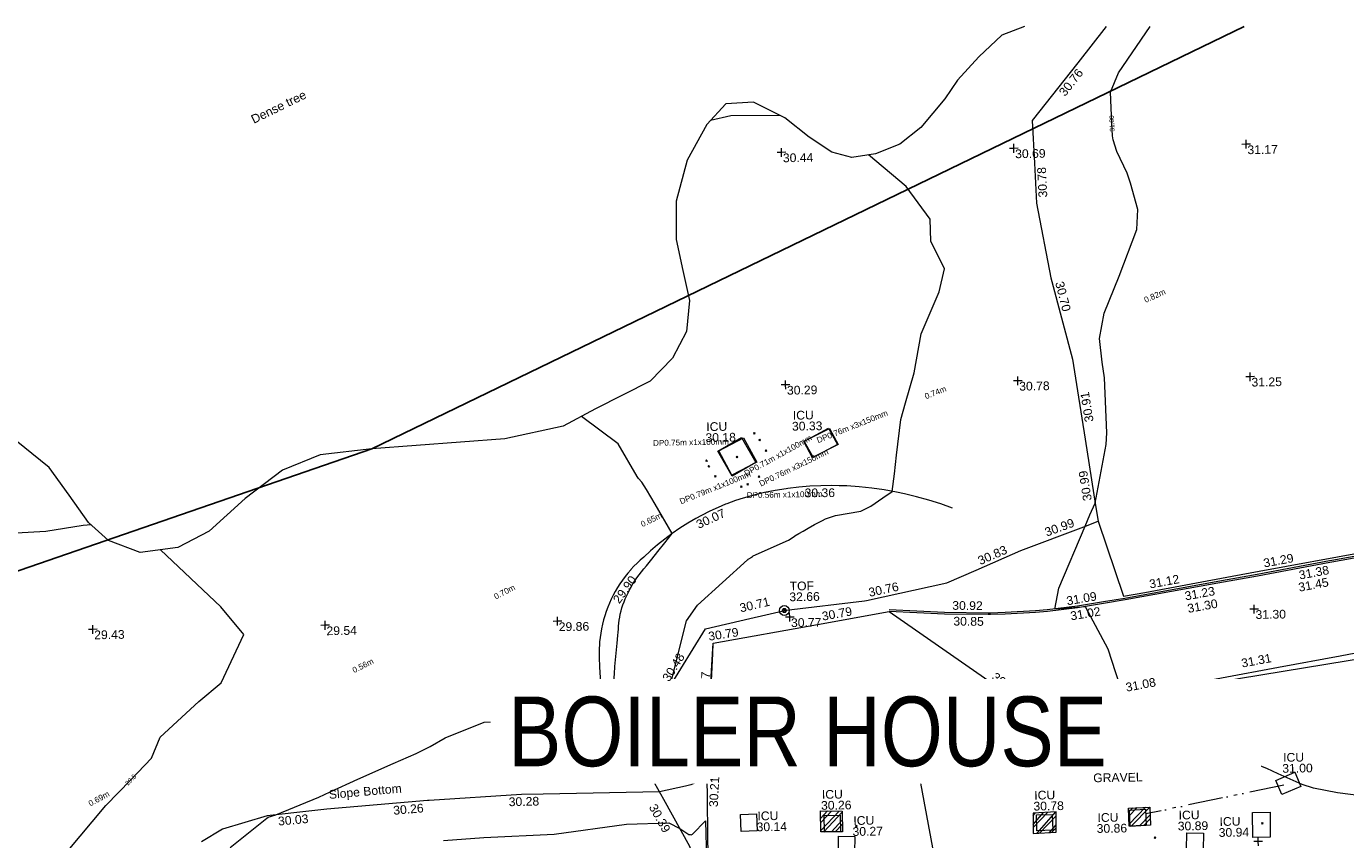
# Model space of a CAD drawing. Header units: millimetres. Extents: x -287732 to 520720, y -88450 to 287754.
# Tile 306 of 383: x 80720 to 137511, y 247032 to 282016. Entities that reach past the tile are written whole.
import ezdxf

# ---------------------------------------------------------------- set-up
doc = ezdxf.new("R2010")
doc.units = ezdxf.units.MM
for name, pattern in [('IMPORT-HIDDEN2 _3_', [4762.5, 3175, -1587.5]), ('IMPORT-UG_DRAINAGE_SURFACE_QLB4 _2_', [2700, 1500, -300.0000000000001, 0, -250, 150, -300.0000000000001, 0, -200]), ('IMPORT-UG_ELEC_LV_QLB2 _2_', [2700, 1500, -300.0000000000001, 0, -250, 150, -300.0000000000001, 0, -200]), ('IMPORT-UG_ELEC_QLB2 _2_', [2500, 1500, -300.0000000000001, 0, -50, 150, -300.0000000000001, 0, -200]), ('IMPORT-UG_ELEC_STREET LIGHTING_QLB2 _2_', [2700, 1500, -300.0000000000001, 0, -250, 150, -300.0000000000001, 0, -200]), ('IMPORT-UG_UNIDENTIFIED_QLA _2_', [2350, 1500, -300.0000000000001, 0, -50, 150, -300.0000000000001, 0, -50])]:
    doc.linetypes.add(name, pattern=pattern)
for name, color, linetype, lineweight, true_color in [('00__TOPO__TOP_OF_FENCE_SYMBOL', 7, 'Continuous', 9, 0x666666), ('00_UAV_CONCRETE', 9, 'Continuous', 9, 0x808080), ('00_UAV_FENCE', 7, 'Continuous', 9, 0x264c2f), ('00_UAV_FORM_LINES', 7, 'Continuous', 9, 0x666666), ('00_UAV_KERB_BOTTOM', 1, 'Continuous', 9, 0xff0000), ('00_UAV_KERB_TOP', 7, 'Continuous', 9, 0xa500a5), ('00_UAV_LEVEL_SPOT', 7, 'Continuous', 9, 0x666666), ('00_UAV_SERV_IC', 5, 'Continuous', 9, 0x0000ff), ('00_UAV_SLOPE_BOTTOM', 30, 'Continuous', 9, 0xff7f00), ('00_UAV_TOP_OF_FENCE', 6, 'Continuous', 9, 0xff00ff), ('00_UAV_TREE_LINE', 7, 'Continuous', 9, 0x52a552), ('00_UAV_WALL_RETAINING', 7, 'Continuous', 9, 0x7c00a5), ('01_DTM_CONTOUR_MJR', 7, 'Continuous', 9, 0x7f3f00), ('01_DTM_CONTOUR_MNR', 7, 'Continuous', 9, 0xa5a552), ('01_DTM_CONTOUR_MNR_LABELS', 7, 'Continuous', 9, 0xa5a552), ('12333-PUM-2D-U-0001-C01 - Rev2_REVIT IMPORT_dwg', 7, 'Continuous', 9, 0x767676), ('PUM-CHAMBER EXTENTS', 6, 'IMPORT-HIDDEN2 _3_', 9, 0xff00ff), ('PUM-ELECTRIC-LV-QLB2', 1, 'IMPORT-UG_ELEC_LV_QLB2 _2_', 9, 0xff0000), ('PUM-ELECTRIC-MH', 1, 'Continuous', 9, 0xff0000), ('PUM-ELECTRIC-QLB2', 1, 'IMPORT-UG_ELEC_QLB2 _2_', 9, 0xff0000), ('PUM-SURFACE-QLB4', 4, 'IMPORT-UG_DRAINAGE_SURFACE_QLB4 _2_', 9, 0x00ffff), ('PUM-SURVEY BOUNDARY_EXTENT', 190, 'Continuous', 25, 0x7f00ff), ('PUM-UNIDENTIFIED UTILITIES-QLA', 7, 'IMPORT-UG_UNIDENTIFIED_QLA _2_', 9, 0x52a500)]:
    doc.layers.add(name, color=color, linetype=linetype, lineweight=lineweight, true_color=true_color)
for name, color, linetype, lineweight in [('00_UAV_SURFACE', 7, 'Continuous', 9), ('00_UAV_SURVEY_TEXT', 7, 'Continuous', 9), ('A_RHA_Text', 7, 'Continuous', 9), ('GEN-TEXT', 7, 'Continuous', 9)]:
    doc.layers.add(name, color=color, linetype=linetype, lineweight=lineweight)
doc.styles.add('Arial Narrow', font='ARIALN.TTF', dxfattribs={"height": 3000})
doc.styles.add('Arial_1', font='arial.ttf', dxfattribs={"height": 250})
doc.styles.add('Swis721 Lt BT_1', font='swissl.ttf', dxfattribs={"height": 200})
doc.styles.add('Swis721 Lt BT_2', font='swissl.ttf', dxfattribs={"height": 375})
pattern_1 = [(45, (-533641079.65, -725615854.3560001), (-265.1650429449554, 265.1650429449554), []), (45, (-533640902.873, -725615854.3560001), (-265.1650429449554, 265.1650429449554), [])]

# ---------------------------------------------------------------- blocks, each defined once
blk = doc.blocks.new('12333-PUM-2D-U-0001-C01 - Rev2_REVIT IMPORT_dwg_MSL_Node_LineworkTOF-2077248-Site Location Plan Proposed')
at = {"layer": '00__TOPO__TOP_OF_FENCE_SYMBOL', "color": 254, "true_color": 0xcccccc, "flags": 128}
for points in [[(165.3591892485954, 165.3591892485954), (0, 0), (-165.3591892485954, 165.3591892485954)], [(165.3591892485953, -165.3591892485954), (0, 0), (-165.3591892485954, -165.3591892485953)]]:
    blk.add_lwpolyline(points, dxfattribs=at)
at = {"layer": '00__TOPO__TOP_OF_FENCE_SYMBOL', "color": 254, "true_color": 0xcccccc}
for radius in [562.5594001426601, 233.853208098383]:
    blk.add_circle((0, 0), radius, dxfattribs=at)
blk = doc.blocks.new('12333-PUM-2D-U-0001-C01 - Rev2_REVIT IMPORT_dwg_UAV-2077255-Site Location Plan Proposed')
at = {"layer": '00_UAV_LEVEL_SPOT', "color": 254, "true_color": 0xcccccc, "flags": 128}
for points in [[(0, -500.0000000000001), (0, 0), (-500.0000000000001, 0)], [(500.0000000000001, 0), (0, 0), (0, 500.0000000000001)]]:
    blk.add_lwpolyline(points, dxfattribs=at)
blk = doc.blocks.new('12333-PUM-2D-U-0001-C01 - Rev2_REVIT IMPORT_dwg_MGS62954_T2_Galway_ITM_3d_Rev1-2077680-Site Location Plan Proposed')
at = {"layer": '00_UAV_CONCRETE', "color": 254, "true_color": 0xcccccc, "flags": 128}
blk.add_lwpolyline([(534016334.0230001, 725803509.7385002), (534016663.7483165, 725808498.785625), (534016693.0230001, 725808941.7385), (534021190.7952037, 725809668.2743735), (534024289.0230001, 725810168.7385001)], dxfattribs=at)
at = {"layer": '00_UAV_FENCE', "color": 254, "true_color": 0xcccccc, "flags": 128}
for points in [[(534034065.9461412, 725835175.4710485), (534032811.7308996, 725833635.3685092), (534030813.0810003, 725831181.1440003), (534030871.8976938, 725829348.5396467), (534030927.0810001, 725827629.1440002), (534031501.8516793, 725824404.1625376), (534031529.9625002, 725824246.4355001), (534032358.9625002, 725820880.4355001), (534032551.194917, 725819527.7325423), (534032847.9625002, 725817439.4355001), (534033247.5673273, 725814577.4062394), (534033343.0230002, 725813893.7385001)], [(534016159.1259321, 725798197.8226644), (534015790.9769113, 725799297.7151195), (534015783.0230002, 725799358.7385001), (534015531.0230002, 725800216.7385002), (534014441.5781065, 725802250.3689686), (534013941.0230002, 725803184.7385001), (534014522.0230001, 725806694.7385002), (534014725.8334513, 725807010.798768), (534016374.0230002, 725809566.7385001), (534018284.0183172, 725809974.182233), (534019857.0230002, 725810309.7385001), (534023230.8206201, 725810651.3026667), (534023324.0230001, 725810660.7385002), (534026792.0230001, 725811363.7385002), (534028054.5148196, 725811888.0671339), (534029992.0230001, 725812692.7385001), (534032721.5634208, 725813671.00709), (534033343.0230002, 725813893.7385001), (534034389.0230001, 725810650.7385004), (534035307.0196127, 725810802.9996328), (534039080.324, 725811428.8490001), (534040236.5966402, 725811621.3257229), (534044811.3240002, 725812382.8490001)], [(534045924.2471108, 725808297.8706954), (534043668.3240001, 725807917.849), (534040997.4750281, 725807465.8634595), (534036073.0531478, 725806632.5076581), (534032848.023, 725806086.7385001), (534031145.6445999, 725805820.3138504), (534028995.023, 725805483.7385001), (534026226.7951379, 725804969.3286598), (534024663.023, 725804678.7385001), (534021307.4104401, 725804129.2386268), (534020999.0230002, 725804078.7385001), (534016373.8759469, 725803320.8202984), (534016314.3459051, 725803311.0651702), (534016296.3393273, 725799639.6318666)]]:
    blk.add_lwpolyline(points, dxfattribs=at)
at = {"layer": '00_UAV_FORM_LINES', "color": 254, "true_color": 0xcccccc, "flags": 128}
blk.add_lwpolyline([(534034910.023, 725806286.7385001), (534039275.023, 725807024.7385), (534044969.023, 725807854.7385001), (534047832.324, 725808442.849), (534052593.3240001, 725809116.849), (534057138.3239999, 725809664.849), (534060013.3239999, 725810353.849), (534062919.3240001, 725810853.849), (534065281.324, 725811214.849)], dxfattribs=at)
at = {"layer": '00_UAV_KERB_BOTTOM', "color": 254, "true_color": 0xcccccc, "flags": 128}
blk.add_lwpolyline([(534046676.512, 725812489.0160002), (534043378.2614954, 725811961.8406023), (534043285.512, 725811947.016), (534040161.5120001, 725811419.016), (534038448.8028452, 725811140.906797), (534034446.512, 725810491.016), (534033516.359157, 725810351.1297326), (534032398.512, 725810183.016), (534031096.7409756, 725810053.8543191), (534030583.512, 725810018.0159999), (534029276.423556, 725809965.0033636), (534028644.512, 725809959.016), (534028541.967447, 725809961.8731178), (534026670.512, 725810014.0159999), (534024289.0230001, 725810168.7385001)], dxfattribs=at)
at = {"layer": '00_UAV_KERB_TOP', "color": 254, "true_color": 0xcccccc, "flags": 128}
blk.add_lwpolyline([(534046665.0653545, 725812558.0749396), (534043381.3100927, 725812033.2163868), (534043274.1549, 725812016.089252), (534040150.0692966, 725811488.0747838), (534038451.8349407, 725811212.3159943), (534034435.6966785, 725810560.1766579), (534033519.4277662, 725810422.3784034), (534032389.8456348, 725810252.4998409), (534031090.8459086, 725810123.613128), (534030579.6547402, 725810087.9171071), (534029274.6731665, 725810034.9899209), (534028645.1554129, 725810029.0252383), (534028545.1633554, 725810031.8112379), (534026673.7570352, 725810083.9527515), (534024293.5612489, 725810238.591233)], dxfattribs=at)
at = {"layer": '00_UAV_SERV_IC', "color": 254, "true_color": 0xcccccc, "flags": 128}
for points in [[(534017031.5120001, 725817196.0159999), (534018062.512, 725817766.016), (534018661.2756233, 725816682.9891659), (534017630.2756233, 725816112.9891659)], [(534020734.512, 725817553.016), (534021817.512, 725818108.0159999), (534022182.6343733, 725817395.5339632), (534021099.6343734, 725816840.5339632)], [(534040806.006, 725802615.9585), (534041625.006, 725802948.9585), (534041875.496429, 725802332.8874449), (534041056.496429, 725801999.887445)], [(534017743.669, 725800820.2594999), (534017730.669, 725801554.2594999), (534018421.7024338, 725801566.4985117), (534018434.7024339, 725800832.4985119)], [(534021335.669, 725801440.2595), (534022018.669, 725801444.2594999), (534022022.8739712, 725800726.2606711), (534021339.8739711, 725800722.260671)], [(534030476.006, 725801309.9585), (534031155.006, 725801313.9585), (534031159.0017771, 725800635.6753484), (534030480.0017771, 725800631.6753483)], [(534034503.006, 725800746.9585), (534034482.006, 725801448.9584999), (534035168.1544469, 725801469.4843082), (534035189.154447, 725800767.4843081)], [(534039772.006, 725800176.9585), (534039780.006, 725801252.9585), (534040529.409066, 725801247.3867301), (534040521.4090658, 725800171.38673)], [(534021940.669, 725800539.2594999), (534022632.669, 725800522.2594999), (534022615.5990192, 725799827.410872), (534021923.5990192, 725799844.4108722)], [(534036928.023, 725800420.7385), (534037643.023, 725800398.7385), (534037621.1663765, 725799688.398238), (534036906.1663767, 725799710.398238)]]:
    blk.add_lwpolyline(points, close=True, dxfattribs=at)
at = {"layer": '00_UAV_SLOPE_BOTTOM', "color": 254, "true_color": 0xcccccc, "flags": 128}
for points in [[(534027090.0230001, 725814571.7385), (534026584.5623508, 725814762.3173859), (534026072.5864007, 725814934.6293298), (534025554.7550626, 725815088.4522305), (534025031.7357965, 725815223.5878174), (534024692.023, 725815300.7385), (534024161.9394734, 725815404.7684685), (534023628.4632922, 725815489.7034062), (534023092.2820821, 725815555.4338366), (534022554.0869552, 725815601.8750355), (534022380.023, 725815612.7385), (534022234.8104445, 725815618.7013947), (534021907.456107, 725815632.1436167), (534021434.4972023, 725815634.5728701), (534020961.7559074, 725815620.0231295), (534020489.8415635, 725815588.5131483), (534020019.3624458, 725815540.0835418), (534019944.023, 725815530.7385001), (534019475.96954, 725815462.7533141), (534019010.6581396, 725815378.0106012), (534018548.6885628, 725815276.6195906), (534018090.6562667, 725815158.7109705), (534017754.0230001, 725815060.7385001), (534017377.1136513, 725814925.9172848), (534017327.808603, 725814906.2571652), (534017005.2867813, 725814777.6533445), (534016639.0216574, 725814616.137784), (534016278.790378, 725814441.5787894), (534016036.0230001, 725814314.7385001), (534015686.9994289, 725814118.7283881), (534015345.2368137, 725813910.3159794), (534015011.1756706, 725813689.7699072), (534014685.2465884, 725813457.3744453), (534014367.8696745, 725813213.4291404), (534014059.4540127, 725812958.2484267), (534013761.0230001, 725812692.7385), (534013613.5878021, 725812568.9630128), (534013470.6906925, 725812439.9749322), (534013332.5158592, 725812305.940518), (534013199.2414026, 725812167.0325338), (534013196.8236486, 725812164.3243484), (534013071.0391075, 725812023.4300256), (534012948.0742205, 725811875.3180902), (534012830.5052374, 725811722.8876373), (534012718.4836993, 725811566.3351418), (534012612.1539963, 725811405.862393), (534012511.6531828, 725811241.6762325), (534012424.023, 725811086.7385001), (534012335.0987684, 725810916.0048192), (534012252.3605371, 725810742.1891295), (534012175.9149519, 725810565.5154718), (534012105.8605474, 725810386.21157), (534012042.2876205, 725810204.5085382), (534011985.2781138, 725810020.6405828), (534011934.9055097, 725809834.8447013), (534011891.2347363, 725809647.3603758), (534011854.3220828, 725809458.4292643), (534011824.2151282, 725809268.2948904), (534011800.9526789, 725809077.2023286), (534011784.5647188, 725808885.3978873), (534011783.023, 725808861.7385001), (534011771.3202891, 725808425.5772283), (534011775.2816537, 725807989.2769693), (534011794.9019877, 725807553.4000934), (534011797.0662889, 725807526.701387), (534011830.1560017, 725807118.5084254), (534011863.023, 725806823.7385001), (534011924.4251919, 725806391.7623674), (534012001.2941143, 725805962.2687384), (534012093.530687, 725805535.8112105), (534012201.0160211, 725805112.9394671), (534012228.023, 725805015.7385001), (534012244.3142366, 725804934.2875583), (534012263.5187533, 725804853.4739034), (534012285.6117965, 725804773.4017003), (534012310.5648893, 725804694.1741579), (534012338.3458683, 725804615.8933971), (534012368.9189252, 725804538.6603181), (534012402.2446527, 725804462.5744706), (534012438.2800955, 725804387.7339257), (534012476.9788058, 725804314.2351495), (534012518.2909026, 725804242.172878), (534012562.1631366, 725804171.6399964), (534012608.5389587, 725804102.7274184), (534012657.3585925, 725804035.5239687), (534012708.5591117, 725803970.1162695), (534012762.0745215, 725803906.5886283), (534012817.8358431, 725803845.022929), (534012875.7712026, 725803785.498527), (534012934.023, 725803729.7385), (534012996.0217529, 725803674.459074), (534013059.9648703, 725803621.440794), (534013125.7699332, 725803570.7519983), (534013193.3521212, 725803522.4580219), (534013262.6243246, 725803476.6211138), (534013333.4972547, 725803433.3003556), (534013405.8795593, 725803392.5515857), (534013479.6779416, 725803354.4273274), (534013554.7972785, 725803318.9767208), (534013631.140745, 725803286.2454602), (534013708.609938, 725803256.2757348), (534013727.299591, 725803249.80667), (534013787.1050032, 725803229.1061741), (534013866.5247642, 725803204.771798), (534013941.0230001, 725803184.7385)], [(534016314.3459051, 725803311.0651702), (534016271.0230001, 725803592.7385002), (534016618.499693, 725807997.1290922), (534016693.0230001, 725808941.7385)], [(534016271.0230001, 725803592.7385001), (534015881.023, 725803619.7385), (534015403.023, 725803489.7385), (534015160.023, 725803420.7385), (534014938.0230001, 725803333.7385), (534014708.0230001, 725803247.7385001), (534013941.0230001, 725803184.7385)], [(534016314.3459051, 725803311.0651702), (534015903.023, 725802969.7385), (534015624.0230001, 725802866.7385001), (534015390.023, 725802812.7385001), (534014261.0329109, 725802587.3866665)], [(534014261.0329109, 725802587.3866665), (534009261.8040827, 725802573.7741336), (534008319.2030001, 725802571.2075001), (534004351.2030001, 725802387.2075002), (534004266.4927746, 725802381.5767504), (533999928.2030001, 725802093.2075001), (533999284.0112097, 725802031.222548), (533997361.2029999, 725801846.2075002), (533995432.2029999, 725801308.2075001), (533994513.8388883, 725800777.2873243)]]:
    blk.add_lwpolyline(points, dxfattribs=at)
at = {"layer": '00_UAV_SURFACE', "color": 254, "true_color": 0xcccccc, "flags": 128}
blk.add_lwpolyline([(534024289.0230001, 725810168.7385001), (534028344.0404457, 725807243.6765088), (534030361.023, 725805788.7385001)], dxfattribs=at)
at = {"layer": '00_UAV_TREE_LINE', "color": 254, "true_color": 0xcccccc, "flags": 128}
blk.add_lwpolyline([(534030549.2639189, 725835236.854965), (534029571.0765002, 725834877.2490002), (534028563.0765001, 725833968.2490003), (534027632.0765002, 725832978.2490003), (534027066.0765001, 725832188.2490002), (534026018.0764999, 725830970.2490002), (534025090.0765001, 725830265.2490002), (534024045.0765001, 725829874.2490002), (534023025.0765001, 725829731.2490001), (534022158.0765001, 725829965.2490002), (534021202.0765001, 725830634.2490002), (534020160.0765, 725831482.2490002), (534018828.0765001, 725832175.2490002), (534017642.0765001, 725832134.2490002), (534016799.0765001, 725831250.2490002), (534015936.0765001, 725829735.2490002), (534015430.0765001, 725827977.2490002), (534015395.0765001, 725826332.2490002), (534015655.0765002, 725824999.2490002), (534015923.0765001, 725823697.2490002), (534015771.0765001, 725822365.2490002), (534015157.0765001, 725821237.249), (534014166.0765001, 725820260.2490001), (534011792.6690001, 725819103.2595), (534010393.6690002, 725818388.2594999), (534007868.669, 725817885.2595001), (534002144.669, 725817551.2595003), (533999918.6690001, 725817344.2595001), (533998279.6690001, 725816699.2595001), (533996649.669, 725815519.2595001), (533995080.6690001, 725814142.2595), (533993716.6690001, 725813453.2595001), (533992090.669, 725813275.2595001), (533990734.6690002, 725813806.2595001), (533989890.6690001, 725814599.2595001), (533989080.6690001, 725815795.2595001), (533988238.6690002, 725816995.2595), (533986470.669, 725818470.2595001)], dxfattribs=at)
at = {"layer": '00_UAV_WALL_RETAINING', "color": 254, "true_color": 0xcccccc, "flags": 128}
blk.add_lwpolyline([(534030361.023, 725805788.7385001), (534025421.4870347, 725805013.5729256), (534024027.023, 725804794.7385001), (534020487.594232, 725804203.5301332), (534016334.0230001, 725803509.7385002)], dxfattribs=at)
at = {"layer": '01_DTM_CONTOUR_MJR', "color": 254, "true_color": 0xcccccc, "flags": 128}
blk.add_lwpolyline([(533995738.013537, 725800516.5571288), (533997342.5887097, 725801753.7258067), (533997399.2202114, 725801786.367208), (533997730, 725801880), (533999593.1769717, 725802613.1984376), (534000090.1730529, 725802836.4064262), (534001284.0021642, 725803351.930017), (534002823.8878574, 725804003.5456508), (534003825.0746269, 725804420), (534004430.0000002, 725804706.019536), (534005074.0476192, 725805064.0476193), (534006775.241477, 725805716.7303247), (534008411.0330641, 725805756.1572418), (534012240.0000001, 725804930.0000001), (534012230, 725805020.0000001), (534012243.960111, 725805139.9383514), (534012276.0928099, 725805628.0686138), (534012298.2017378, 725806046.3838369), (534012332.2073438, 725806437.5623859), (534012364.2876133, 725806795.3543649), (534012372.7368799, 725807033.2428037), (534012388.2368681, 725807361.5444298), (534012409.6957293, 725807691.2392527), (534012439.1945758, 725808006.5823414), (534012557.0698048, 725809018.822899), (534012592.933648, 725809338.5571666), (534012610.0860724, 725809492.7434741), (534012616.5384616, 725809620.9652226), (534012619.420973, 725809746.296176), (534012639.4427951, 725809877.1932883), (534012659.9062388, 725810002.2578723), (534012681.9751618, 725810133.4385512), (534012711.6071943, 725810261.8215829), (534012752.7176679, 725810398.3110045), (534012785.837146, 725810529.6108569), (534012830.5142384, 725810654.7869009), (534012885.0661081, 725810789.6014096), (534012931.5441177, 725810919.4852942), (534012990.7399794, 725811034.6839671), (534013059.5950325, 725811165.4400649), (534013127.7759672, 725811295.7647005), (534013198.4451719, 725811420.638298), (534013279.2907882, 725811555.1590874), (534013360.6939175, 725811678.007156), (534013453.0141777, 725811810.0204791), (534013546.7733796, 725811937.5439206), (534013649.1245792, 725812063.0920316), (534013756.3467413, 725812186.2859837), (534013870.113934, 725812316.9274184), (534014112.0301099, 725812602.8203274), (534014376.0453961, 725812928.8890831), (534014675.7178622, 725813293.0088496), (534015010, 725813690.0000001), (534014297.4814788, 725814963.5455226), (534013939.1325514, 725815599.8113134), (534013735.6520842, 725815920.4118863), (534013599.5050389, 725816086.0733782), (534013543.4910902, 725816168.1320269), (534012740.0000001, 725817580.0000001), (534011190.5426036, 725818795.5251373)], dxfattribs=at)
at = {"layer": '01_DTM_CONTOUR_MNR', "color": 254, "true_color": 0xcccccc, "flags": 128}
for points in [[(534045238.5536042, 725801773.0508332), (534043445.5081338, 725802037.8935498), (534042412.5395459, 725802255.4484469), (534041931.791045, 725802420.0000002), (534040910.7692311, 725802900.769231), (534040430.0000004, 725803130.7664235), (534039520.9090912, 725803510.9090911), (534038430.0000003, 725803901.5436242), (534038076.1538464, 725804066.1538463), (534037810.0000003, 725804420), (534037790.0609757, 725805660.7573816), (534037820.0000003, 725806780.0000002), (534036035.0748455, 725806528.4486989), (534034310.0000004, 725806340.0000002), (534033686.5661489, 725808390.5569094), (534032740.0000001, 725810230.0000001), (534032397.4076657, 725810198.1463418), (534031867.5678673, 725810169.0027703), (534031420.0000001, 725810150), (534031605.0392743, 725811048.0434049), (534032780.0000001, 725813690.0000004), (534033000.7133639, 725814184.9811653), (534033230.0000001, 725814680.0000004), (534033745.4999897, 725817184.8575453), (534033787.2969275, 725817696.5784888), (534033723.7284831, 725820055.7316788), (534033647.9857822, 725820734.4291255), (534033541.4442735, 725821758.9488798), (534033764.7194716, 725822839.8149545), (534034430.0000004, 725824420.0000002), (534035237.9584777, 725826420.0000002), (534035285.9670784, 725827275.9670784), (534034999.5852535, 725828420.0000002), (534034851.7222223, 725828841.7222224), (534034430.0000004, 725829780.5128206), (534034276.5345491, 725830297.666112), (534034250.088533, 725830457.7714684), (534034236.9009994, 725830994.1484134), (534034203.7500001, 725832342.5000001), (534034564.4248673, 725833166.6029782), (534035959.77485, 725835142.4141454)], [(534019950.2360437, 725831591.4227508), (534017848.4733459, 725831604.9121305), (534016968.3295553, 725831427.7338173)], [(534025985.9064247, 725799966.4141912), (534025180.0000002, 725804780.0000001), (534024584.6266376, 725804693.1604285), (534022040.2510504, 725804323.7551967), (534018863.4062402, 725803819.2166076), (534016322.9103805, 725803439.103804), (534016290.0000001, 725803470.0000002), (534016081.6966069, 725803474.5908185), (534015885.7642306, 725803432.6625055), (534015470.6021898, 725803416.5737228), (534015426.4423077, 725803415.4807693), (534015398.8405173, 725803411.1551727), (534015260, 725803450.0000002), (534014954.329897, 725805110.6185567), (534014761.8330403, 725806144.0974754), (534014741.6175852, 725806297.4202776), (534014758.6157114, 725806937.412604), (534014810.0000002, 725807140), (534015555.1170221, 725809927.0363564), (534016034.1608703, 725810587.3950108), (534018233.9382573, 725812492.8065537), (534018249.9354964, 725812507.1091268), (534018262.8116382, 725812523.7300056), (534018278.3378902, 725812539.9336349), (534018314.5419574, 725812561.9037395), (534018336.8338838, 725812574.8394607), (534018360.3714935, 725812586.4452869), (534018383.169888, 725812601.8110236), (534018405.6324239, 725812616.3739969), (534018439.2497821, 725812640.4531412), (534018477.2067192, 725812660.9170496), (534020000.1517397, 725813316.0217261), (534020128.0473098, 725813386.2486086), (534020263.3301206, 725813477.8435205), (534020289.2671266, 725813490.9428422), (534020452.0992175, 725813587.5753201), (534020641.5576467, 725813697.3291875), (534020867.2144196, 725813823.4582866), (534021142.7604093, 725813965.9195365), (534021477.9357163, 725814134.3153515), (534021616.8352942, 725814200.2529414), (534022051.3816707, 725814333.9618218), (534023139.086674, 725814514.2404232), (534023579.8976394, 725814709.3728977), (534024099.5215312, 725815058.72864), (534024510.0000001, 725815330.0000001), (534024624.2312351, 725816089.2251817), (534024717.3776909, 725816887.3189825), (534024933.1914893, 725818420.0000001), (534025146.8803419, 725819136.8803419), (534025537.2070453, 725820420.0000001), (534025872.022408, 725822090.6505553), (534026683.7355512, 725823878.3667965), (534026924.2318673, 725824863.5911527), (534026356.1701803, 725826066.0452875), (534026350, 725827020), (534025339.8400065, 725828434.9733638), (534023737.3650298, 725829831.1090587)], [(533989998.8815461, 725814497.5858637), (533989662.3776069, 725814475.3488468), (533988043.1911684, 725814245.1680692), (533982915.6946044, 725814049.387372), (533982867.2092639, 725814054.4654108)], [(533985995.303267, 725793089.1753603), (533987420.0000001, 725793350), (533987721.5315802, 725793839.203737), (533988000, 725794170.0000001), (533987975.4805733, 725795579.7982601), (533987657.887931, 725797647.8879311), (533987718.8888888, 725798420.0000001), (533988430.0000002, 725800036.5137615), (533988696.6666668, 725800420), (533990430.0000002, 725802420.0000001), (533991514.0398838, 725803504.0398835), (533992430.0000002, 725804420), (533992809.8401306, 725805308.9372737), (533994502.048381, 725806825.3074852), (533995485.6796921, 725807601.6628454), (533996490.0000001, 725809670.0000001), (533995527.4023238, 725810872.7520921), (533992968.5210716, 725813371.3589274)], [(534004926.6474738, 725800660.0575787), (534006670.0532277, 725800757.8550705), (534009698.2206515, 725800845.8729892), (534012814.1686694, 725801220.9384744), (534014636.3489879, 725801244.143293), (534015114.9160217, 725800994.6055343), (534015502.2218074, 725800733.8965647), (534015547.2244636, 725800727.1647539), (534015597.1967356, 725800719.4351959), (534015654.1596509, 725800742.5051978), (534016220, 725801310.0000002), (534016242.990714, 725799640.5250704)]]:
    blk.add_lwpolyline(points, dxfattribs=at)
at = {"xscale": 0.375, "yscale": 0.375, "zscale": 0.375}
for name, p in [('12333-PUM-2D-U-0001-C01 - Rev2_REVIT IMPORT_dwg_UAV-2077255-Site Location Plan Proposed', (534020000, 725830000)), ('12333-PUM-2D-U-0001-C01 - Rev2_REVIT IMPORT_dwg_UAV-2077255-Site Location Plan Proposed', (534030000, 725830000)), ('12333-PUM-2D-U-0001-C01 - Rev2_REVIT IMPORT_dwg_UAV-2077255-Site Location Plan Proposed', (534040000.0000001, 725830000)), ('12333-PUM-2D-U-0001-C01 - Rev2_REVIT IMPORT_dwg_UAV-2077255-Site Location Plan Proposed', (534020000, 725820000.0000001)), ('12333-PUM-2D-U-0001-C01 - Rev2_REVIT IMPORT_dwg_UAV-2077255-Site Location Plan Proposed', (534030000, 725820000.0000001)), ('12333-PUM-2D-U-0001-C01 - Rev2_REVIT IMPORT_dwg_UAV-2077255-Site Location Plan Proposed', (534040000.0000001, 725820000.0000001)), ('12333-PUM-2D-U-0001-C01 - Rev2_REVIT IMPORT_dwg_MSL_Node_LineworkTOF-2077248-Site Location Plan Proposed', (534019777.3015842, 725810292.9450158)), ('12333-PUM-2D-U-0001-C01 - Rev2_REVIT IMPORT_dwg_UAV-2077255-Site Location Plan Proposed', (533990000, 725810000)), ('12333-PUM-2D-U-0001-C01 - Rev2_REVIT IMPORT_dwg_UAV-2077255-Site Location Plan Proposed', (534000000, 725810000)), ('12333-PUM-2D-U-0001-C01 - Rev2_REVIT IMPORT_dwg_UAV-2077255-Site Location Plan Proposed', (534010000, 725810000)), ('12333-PUM-2D-U-0001-C01 - Rev2_REVIT IMPORT_dwg_UAV-2077255-Site Location Plan Proposed', (534020000, 725810000)), ('12333-PUM-2D-U-0001-C01 - Rev2_REVIT IMPORT_dwg_UAV-2077255-Site Location Plan Proposed', (534040000.0000001, 725810000)), ('12333-PUM-2D-U-0001-C01 - Rev2_REVIT IMPORT_dwg_UAV-2077255-Site Location Plan Proposed', (534040000.0000001, 725800000.0000001))]:
    blk.add_blockref(name, p, dxfattribs=at)
at = {"layer": '00_UAV_CONCRETE', "color": 251, "true_color": 0x666666, "char_height": 375, "width": 1495.902363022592, "attachment_point": 1, "line_spacing_factor": 1.005061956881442, "style": 'Swis721 Lt BT_2'}
for insert, rotation in [((534021358.6241275, 725810197.0331246), 9.175864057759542), ((534016458.8032295, 725809419.6955085), 7.703560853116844)]:
    blk.add_mtext('30.79', dxfattribs=dict(at, insert=insert, rotation=rotation))
at = {"layer": '00_UAV_FENCE', "color": 251, "true_color": 0x666666, "char_height": 375, "attachment_point": 1, "line_spacing_factor": 1.005061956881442, "style": 'Swis721 Lt BT_2'}
for s, insert, width, rotation in [('30.76', (534031950.4889523, 725832404.5604649), 1495.902363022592, 50.84161886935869), ('30.78', (534031028.7309, 725827856.6214999), 1495.902363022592, 91.8382538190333), ('30.70', (534032041.1692831, 725824274.2052895), 1495.902363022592, 283.23733114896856), ('30.91', (534032857.7648872, 725818144.427582), 1495.902363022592, 98.08813768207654), ('30.99', (534032722.4039863, 725814756.1681759), 1495.902363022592, 97.9871745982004), ('30.99', (534030998.3170028, 725813624.7927976), 1495.902363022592, 19.03925053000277), ('30.83', (534028095.4498144, 725812441.309116), 1495.902363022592, 22.55372265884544), ('31.29', (534040401.8847712, 725812150.8842167), 1495.902363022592, 9.45097329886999), ('30.76', (534023382.4051111, 725811184.9453434), 1495.902363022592, 10.927866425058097), ('31.12', (534035472.6172655, 725811332.4614179), 1495.902363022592, 9.41748139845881), ('30.71', (534017820.9240843, 725810609.6676389), 1495.902363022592, 12.041945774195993), ('30.48', (534014445.119112, 725807489.2878736), 1495.902363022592, 57.18418333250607), ('31.31', (534039376.3424909, 725807861.5640622), 1495.902363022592, 9.60511477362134), ('31.08', (534034379.855737, 725806911.6644514), 1495.902363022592, 9.60511477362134), ('Fence', (534032121.5649194, 725806488.1693854), 1681.10932225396, 10.78553667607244), ('30.83', (534029687.0601873, 725805481.823185), 1495.902363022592, 8.894721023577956), ('30.56', (534024773.7817467, 725804588.043702), 1495.902363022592, 10.526994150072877), ('30.26', (534019846.5919189, 725803779.0452781), 1495.902363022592, 9.304308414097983), ('30.21', (534016387.3016183, 725801904.0149091), 1495.902363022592, 86.13505871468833), ('30.39', (534014113.1398475, 725802117.6383547), 1495.902363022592, 298.17859011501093)]:
    blk.add_mtext(s, dxfattribs=dict(at, insert=insert, width=width, rotation=rotation))
at = {"layer": '00_UAV_KERB_BOTTOM', "color": 251, "true_color": 0x666666, "char_height": 375, "width": 1495.902363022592, "attachment_point": 1, "line_spacing_factor": 1.005061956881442, "style": 'Swis721 Lt BT_2'}
for s, insert, rotation in [('31.38', (534041920.8511608, 725811606.3528701), 9.545024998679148), ('31.23', (534036992.1827964, 725810794.0603575), 9.223170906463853), ('30.85', (534027046.1330445, 725809894.6134803), 358.40402593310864), ('31.02', (534032054.7728837, 725810021.2016634), 8.552653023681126)]:
    blk.add_mtext(s, dxfattribs=dict(at, insert=insert, rotation=rotation))
at = {"layer": '00_UAV_KERB_TOP', "color": 251, "true_color": 0x666666, "char_height": 375, "width": 1495.902363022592, "attachment_point": 1, "line_spacing_factor": 1.005061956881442, "style": 'Swis721 Lt BT_2'}
for s, insert, rotation in [('31.09', (534031899.420208, 725810674.5663507), 8.552653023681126), ('31.45', (534041890.427521, 725811083.7656597), 9.537552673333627), ('30.92', (534027010.8276333, 725810572.8479493), 358.4040259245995), ('31.30', (534037099.6528788, 725810254.6879114), 9.223170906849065)]:
    blk.add_mtext(s, dxfattribs=dict(at, insert=insert, rotation=rotation))
at = {"layer": '00_UAV_LEVEL_SPOT', "char_height": 375, "width": 1495.902363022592, "attachment_point": 1, "line_spacing_factor": 1.005061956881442, "style": 'Swis721 Lt BT_2'}
for s, insert in [('30.44', (534020051.8765643, 725829949.1441548)), ('30.69', (534030051.8765643, 725829949.1441548)), ('31.17', (534040051.8765643, 725829949.1441548)), ('30.29', (534020051.8765643, 725819949.1441548)), ('30.78', (534030051.8765643, 725819949.1441548)), ('31.25', (534040051.8765643, 725819949.1441548)), ('29.43', (533990051.8765643, 725809949.1441547)), ('29.54', (534000051.8765643, 725809949.1441547)), ('29.86', (534010051.8765643, 725809949.1441547)), ('30.77', (534020051.8765643, 725809949.1441547)), ('31.30', (534040051.8765643, 725809949.1441547))]:
    blk.add_mtext(s, dxfattribs=dict(at, insert=insert))
at = {"layer": '00_UAV_SERV_IC', "color": 251, "true_color": 0x666666, "char_height": 375, "attachment_point": 1, "line_spacing_factor": 1.005061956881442, "style": 'Swis721 Lt BT_2'}
for s, insert, width in [('ICU', (534020285.9439681, 725818869.6169119), 1021.012723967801), ('ICU', (534016553.276889, 725818443.4363209), 1021.012723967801), ('30.33', (534020241.1158176, 725818399.237911), 1495.902363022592), ('30.18', (534016508.4487385, 725817973.05732), 1495.902363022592), ('ICU', (534041133.3707973, 725803783.5282868), 1021.012723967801), ('31.00', (534041088.5426467, 725803313.1492859), 1495.902363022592), ('ICU', (534021252.4488573, 725802537.9890224), 1021.012723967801), ('ICU', (534030392.7421376, 725802346.0616641), 1021.012723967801), ('30.26', (534021207.6207068, 725802067.6100215), 1495.902363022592), ('30.78', (534030347.913987, 725801875.6826633), 1495.902363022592), ('30.14', (534018417.3105213, 725801190.826603), 1495.902363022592), ('ICU', (534018462.1386718, 725801661.205604), 1021.012723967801), ('ICU', (534022587.1985251, 725801390.4795885), 1021.012723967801), ('ICU', (534033098.5189405, 725801336.375025), 1021.012723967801), ('ICU', (534036591.4733095, 725801380.7328535), 1021.012723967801), ('30.27', (534022542.3703746, 725800920.1005876), 1495.902363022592), ('30.86', (534033053.69079, 725800865.9960241), 1495.902363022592), ('30.89', (534036546.6451589, 725800910.3538526), 1495.902363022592), ('30.94', (534038303.5063029, 725800602.7492707), 1495.902363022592), ('ICU', (534038348.3344535, 725801073.1282715), 1021.012723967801)]:
    blk.add_mtext(s, dxfattribs=dict(at, insert=insert, width=width))
at = {"layer": '00_UAV_SLOPE_BOTTOM', "color": 251, "true_color": 0x666666, "char_height": 375, "attachment_point": 1, "line_spacing_factor": 1.005061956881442, "style": 'Swis721 Lt BT_2'}
for s, insert, width, rotation in [('30.36', (534020735.5907144, 725815524.0106668), 1495.902363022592, 359.43752638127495), ('30.07', (534015999.4426928, 725814207.0371217), 1495.902363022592, 23.60132226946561), ('29.90', (534012374.4950556, 725810908.442051), 1495.902363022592, 52.62403612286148), ('30.77', (534016064.3026065, 725806427.3476906), 1495.902363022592, 85.74650609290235), ('29.86', (534012066.5204074, 725806049.8905362), 1495.902363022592, 96.16095386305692), ('30.28', (534012267.5439275, 725804391.8852954), 1495.902363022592, 299.03781097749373), ('Slope Bottom', (534000017.732895, 725802901.7237345), 3685.143599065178, 4.137152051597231), ('30.28', (534007766.211598, 725802457.0713814), 1495.902363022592, 0.29906774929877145), ('30.03', (533997811.2530947, 725801794.8723458), 1495.902363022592, 4.137152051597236), ('30.26', (534002778.8298914, 725802173.045506), 1495.902363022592, 3.802897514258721)]:
    blk.add_mtext(s, dxfattribs=dict(at, insert=insert, width=width, rotation=rotation))
at = {"layer": '00_UAV_SURFACE', "color": 251, "true_color": 0x666666, "insert": (534028836.5151101, 725807499.0606694), "char_height": 375, "width": 1495.902363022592, "attachment_point": 1, "rotation": 324.195434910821, "line_spacing_factor": 1.005061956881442, "style": 'Swis721 Lt BT_2'}
blk.add_mtext('30.82', dxfattribs=at)
at = {"layer": '00_UAV_SURVEY_TEXT', "color": 251, "true_color": 0x666666, "char_height": 375, "attachment_point": 1, "line_spacing_factor": 1.005061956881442, "style": 'Swis721 Lt BT_2'}
for s, insert, width in [('CONCRETE', (534021503.5000001, 725806434.2296078), 3286.236302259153), ('GRAVEL', (534032943.8000001, 725803047.6296079), 2322.210334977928)]:
    blk.add_mtext(s, dxfattribs=dict(at, insert=insert, width=width))
at = {"layer": '00_UAV_TOP_OF_FENCE', "color": 251, "true_color": 0x666666, "char_height": 375, "attachment_point": 1, "line_spacing_factor": 1.005061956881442, "style": 'Swis721 Lt BT_2'}
for s, insert, width in [('TOF', (534020022.0443887, 725811523.8773007), 1163.479615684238), ('32.66', (534019999.620747, 725811060.5005958), 1495.902363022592)]:
    blk.add_mtext(s, dxfattribs=dict(at, insert=insert, width=width))
at = {"layer": '00_UAV_TREE_LINE', "color": 251, "true_color": 0x666666, "insert": (533997144.7443686, 725831962.5022445), "char_height": 375, "width": 2939.566865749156, "attachment_point": 1, "rotation": 25.07475810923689, "line_spacing_factor": 1.005061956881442, "style": 'Swis721 Lt BT_2'}
blk.add_mtext('Dense tree', dxfattribs=at)
at = {"layer": '00_UAV_WALL_RETAINING', "color": 251, "true_color": 0x666666, "char_height": 375, "attachment_point": 1, "line_spacing_factor": 1.005061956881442, "style": 'Swis721 Lt BT_2'}
for s, insert, width, rotation in [('Retaining Wall', (534024763.1772752, 725805464.9546795), 3832.359387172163, 9.315942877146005), ('30.82', (534023089.7122465, 725805229.0619143), 1495.902363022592, 8.918735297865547), ('30.82', (534018753.9965178, 725804355.1368877), 1495.902363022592, 9.482852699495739)]:
    blk.add_mtext(s, dxfattribs=dict(at, insert=insert, width=width, rotation=rotation))
at = {"layer": '01_DTM_CONTOUR_MNR_LABELS', "color": 251, "true_color": 0x666666, "char_height": 200, "attachment_point": 2, "line_spacing_factor": 1.005061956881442, "style": 'Swis721 Lt BT_1'}
for s, insert, width, rotation in [('31.00', (534034137.4372527, 725830991.7029662), 797.8007824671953, 91.40840844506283), ('29.5', (533991443.6871399, 725803574.3926275), 620.5117196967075, 45.000000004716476)]:
    blk.add_mtext(s, dxfattribs=dict(at, insert=insert, width=width, rotation=rotation))
blk = doc.blocks.new('12333-PUM-2D-U-0001-C01 - Rev2_REVIT IMPORT_dwg-1620468-Site Location Plan Proposed')
at = {"layer": 'PUM-CHAMBER EXTENTS', "true_color": 0xffaaff}
h = blk.add_hatch(dxfattribs=at)
h.set_pattern_fill('FP_3', color=211, style=0, pattern_type=2)
h.set_pattern_definition(pattern_1)
h.paths.add_polyline_path([(381033.350152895, 184871.64382136), (381030.350152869, 185766.6438213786), (380098.3501528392, 185791.6438212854), (380101.3501528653, 184896.6438213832)])
h = blk.add_hatch(dxfattribs=at)
h.set_pattern_fill('FP_3', color=211, style=0, pattern_type=2)
h.set_pattern_definition(pattern_1)
h.paths.add_polyline_path([(393372.3501529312, 184897.6438213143), (394298.3501529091, 184926.6438212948), (394279.3501527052, 185710.6438211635), (393353.3501528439, 185681.6438212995)])
h = blk.add_hatch(dxfattribs=at)
h.set_pattern_fill('FP_3', color=211, style=0, pattern_type=2)
h.set_pattern_definition(pattern_1)
h.paths.add_polyline_path([(389240.3501530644, 184658.6438214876), (390234.350152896, 184695.6438213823), (390241.3501528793, 185572.6438213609), (389247.3501529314, 185535.6438213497)])
at = {"layer": 'GEN-TEXT', "color": 253, "true_color": 0xaaaaaa}
for p, q in [((377504.9948138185, 202044.2884822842), (377575.7054919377, 202114.9991604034)), ((377575.7054919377, 202044.2884822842), (377504.9948138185, 202114.9991604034)), ((377722.994813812, 201754.2884822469), (377793.7054919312, 201824.9991603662)), ((377793.7054919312, 201754.2884822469), (377722.994813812, 201824.9991603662)), ((376739.9948138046, 201046.2884822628), (376810.7054919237, 201116.999160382)), ((376810.7054919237, 201046.2884822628), (376739.9948138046, 201116.999160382)), ((377986.9948137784, 201296.2884822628), (378057.7054918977, 201366.999160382)), ((378057.7054918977, 201296.2884822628), (377986.9948137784, 201366.999160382)), ((375421.9948138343, 200911.2884822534), (375492.7054919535, 200981.9991603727)), ((375492.7054919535, 200911.2884822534), (375421.9948138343, 200981.9991603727)), ((375518.994813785, 200666.2884822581), (375589.7054919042, 200736.9991603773)), ((375589.7054919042, 200666.2884822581), (375518.994813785, 200736.9991603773)), ((375793.9948138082, 200231.2884823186), (375864.7054919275, 200301.9991604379)), ((375864.7054919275, 200231.2884823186), (375793.9948138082, 200301.9991604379)), ((377170.9948137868, 199863.2884823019), (377241.7054919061, 199933.9991604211)), ((377241.7054919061, 199863.2884823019), (377170.9948137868, 199933.9991604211)), ((377669.9948138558, 200181.2884822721), (377740.705491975, 200251.9991603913)), ((377740.705491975, 200181.2884822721), (377669.9948138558, 200251.9991603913)), ((376905.9948137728, 199757.288482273), (376976.7054918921, 199827.9991603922)), ((376976.7054918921, 199757.288482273), (376905.9948137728, 199827.9991603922)), ((391289.9948138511, 190306.2884822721), (391360.7054919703, 190376.9991603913)), ((391360.7054919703, 190306.2884822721), (391289.9948138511, 190376.9991603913)), ((381597.994813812, 185085.2884822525), (381668.7054919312, 185155.9991603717)), ((381668.7054919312, 185085.2884822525), (381597.994813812, 185155.9991603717)), ((399072.9948137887, 184892.2884822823), (399143.705491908, 184962.9991604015)), ((399143.705491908, 184892.2884822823), (399072.9948137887, 184962.9991604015)), ((394439.9948138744, 184347.2884822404), (394510.7054919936, 184417.9991603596)), ((394510.7054919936, 184347.2884822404), (394439.9948138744, 184417.9991603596))]:
    blk.add_line(p, q, dxfattribs=at)
at = {"layer": 'PUM-CHAMBER EXTENTS', "color": 211, "linetype": 'Continuous', "true_color": 0xffaaff, "flags": 128}
for points in [[(380101.3501528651, 184896.6438213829), (380098.350152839, 185791.6438212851), (381030.3501528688, 185766.6438213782), (381033.3501528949, 184871.6438213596)], [(394298.3501529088, 184926.6438212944), (393372.3501529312, 184897.643821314), (393353.3501528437, 185681.6438212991), (394279.3501527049, 185710.6438211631)], [(390234.3501528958, 184695.643821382), (390241.350152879, 185572.6438213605), (389247.3501529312, 185535.6438213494), (389240.3501530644, 184658.6438214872)]]:
    blk.add_lwpolyline(points, close=True, dxfattribs=at)
at = {"layer": 'PUM-ELECTRIC-MH', "color": 21, "true_color": 0xffaaaa, "flags": 128}
blk.add_lwpolyline([(380773.3501528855, 202238.6438213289), (381137.3501528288, 201538.6438213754), (380045.3501528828, 201010.6438213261), (379681.3501529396, 201710.6438212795)], close=True, dxfattribs=at)
at = {"layer": 'PUM-SURFACE-QLB4', "color": 131, "true_color": 0xaaffff}
blk.add_line((400064.3501528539, 186554.6438213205), (394107.3501529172, 185420.6438213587), dxfattribs=at)
at = {"layer": 'PUM-SURVEY BOUNDARY_EXTENT', "color": 201, "true_color": 0xd4aaff, "flags": 128}
blk.add_lwpolyline([(398928.9843219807, 219217.3848642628), (361065.0191528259, 201696.9033213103), (253020.3641528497, 166562.6593213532), (238979.1241529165, 183340.0803213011), (207851.1241528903, 192933.0803212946), (181881.5491528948, 199207.5523212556), (127765.7475235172, 208631.6913835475), (83230.35015305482, 209505.6438213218), (17731.79857071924, 209070.0515701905), (19321.96791528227, 195160.6532562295), (47319.66651009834, 195519.6426584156), (51594.7860137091, 181823.3532194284), (51018.52567121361, 144084.6209763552), (50538.16776373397, 139734.9456696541), (11069.20021306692, 147832.3187959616), (-5119.649847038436, 154965.6438215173), (-16971.13457121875, 159261.5584440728)], dxfattribs=at)
at = {"layer": 'PUM-UNIDENTIFIED UTILITIES-QLA', "color": 9, "linetype": 'Continuous', "true_color": 0xc5e1aa, "flags": 128}
blk.add_lwpolyline([(377617.3501529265, 200836.643821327), (376542.3501528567, 200294.6438213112), (375996.3501528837, 201352.6438213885), (377071.3501529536, 201894.6438215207)], close=True, dxfattribs=at)
blk.add_blockref('12333-PUM-2D-U-0001-C01 - Rev2_REVIT IMPORT_dwg_MGS62954_T2_Galway_ITM_3d_Rev1-2077680-Site Location Plan Proposed', (-533641079.6498471, -725615854.3561786))
at = {"layer": 'PUM-ELECTRIC-LV-QLB2', "char_height": 250, "attachment_point": 2, "line_spacing_factor": 0.9417779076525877, "style": 'Arial_1'}
for s, insert, width, rotation in [('0.82m', (394826.3646661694, 207814.6081013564), 1160.025439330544, 22.873749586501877), ('0.74m', (385317.6460833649, 203820.412081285), 1160.025439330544, 20.723135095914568), ('DP0.76m x3x150mm', (381710.2269056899, 202419.5738349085), 3893.2779916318, 20.723135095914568)]:
    blk.add_mtext(s, dxfattribs=dict(at, insert=insert, width=width, rotation=rotation))
at = {"layer": 'PUM-ELECTRIC-QLB2', "char_height": 250, "width": 3893.2779916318, "attachment_point": 2, "line_spacing_factor": 0.9417779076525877, "style": 'Arial_1'}
for s, insert in [('DP0.75m x1x100mm', (374800.5856290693, 201869.3695084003)), ('DP0.56m x1x100mm', (378793.8795191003, 199550.6033248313))]:
    blk.add_mtext(s, dxfattribs=dict(at, insert=insert))
at = {"layer": 'PUM-ELECTRIC-QLB2', "char_height": 250, "attachment_point": 2, "line_spacing_factor": 0.9417779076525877, "style": 'Arial_1'}
for s, insert, width, rotation in [('DP0.71m x1x100mm', (378475.4009350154, 201220.4039422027), 3893.2779916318, 28.088734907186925), ('DP0.76m x3x150mm', (379153.7142519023, 200690.2091433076), 3893.2779916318, 24.7416121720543), ('DP0.79m x1x100mm', (375761.7206990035, 199893.5179189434), 3893.2779916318, 20.873305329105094), ('0.65m', (372984.6298652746, 198559.931808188), 1160.025439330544, 25.174261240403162), ('0.70m', (366607.4494567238, 195562.455655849), 1160.025439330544, 26.490495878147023), ('0.56m', (360459.6281093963, 192498.5033548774), 1160.025439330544, 25.722734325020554), ('0.69m', (348993.2132633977, 186974.2687958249), 1160.025439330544, 27.64597536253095)]:
    blk.add_mtext(s, dxfattribs=dict(at, insert=insert, width=width, rotation=rotation))

msp = doc.modelspace()

# ---------------------------------------------------------------- block references
at = {"layer": '12333-PUM-2D-U-0001-C01 - Rev2_REVIT IMPORT_dwg', "color": 254, "linetype": 'IMPORT-UG_ELEC_STREET LIGHTING_QLB2 _2_', "true_color": 0xffd4d4, "rotation": 0.9999999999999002}
msp.add_blockref('12333-PUM-2D-U-0001-C01 - Rev2_REVIT IMPORT_dwg-1620468-Site Location Plan Proposed', (-261895.0770586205, 55869.5817132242), dxfattribs=at)

# ---------------------------------------------------------------- next in the draw order: texts
at = {"layer": 'A_RHA_Text', "lineweight": 35, "insert": (101457.2699415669, 253186.4283353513), "char_height": 3000, "width": 31666.65625, "attachment_point": 1, "style": 'Arial Narrow', "bg_fill": 3, "box_fill_scale": 1.25, "bg_fill_color": 256, "bg_fill_true_color": 13158600, "bg_fill_transparency": 0}
msp.add_mtext('BOILER HOUSE', dxfattribs=at)

doc.saveas('drawing.dxf')
